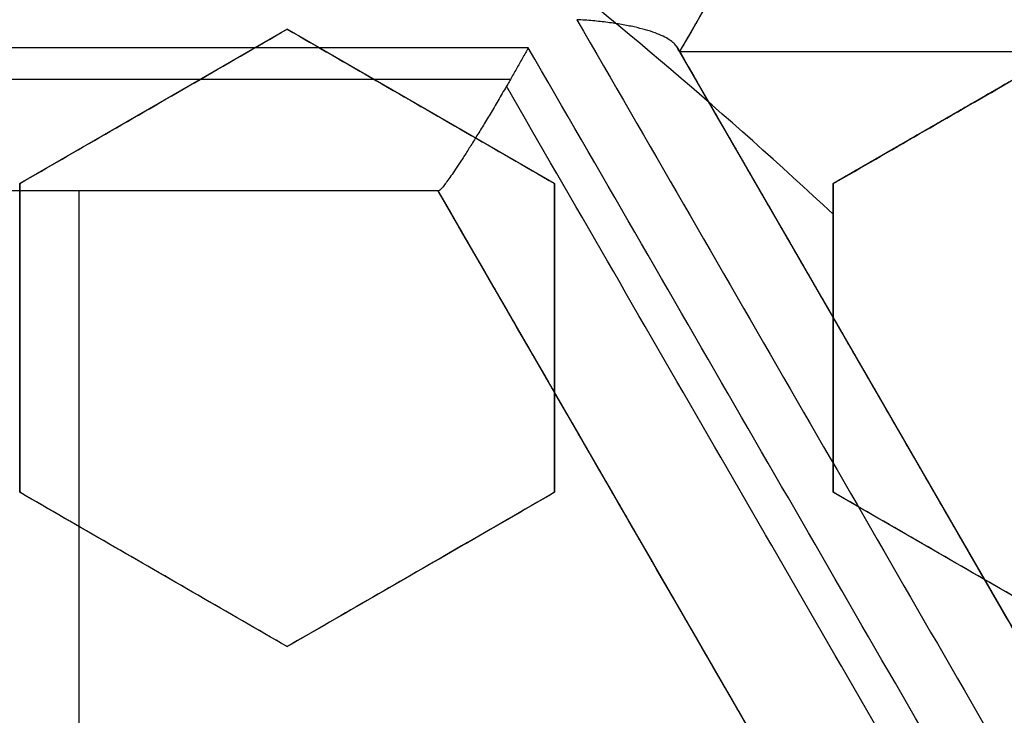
# Model space of a CAD drawing. Header units: centimetres. Extents: x -10 to 8.9, y -29.1 to -8.
# Tile 677 of 1035: x -6.3185 to -6.2302, y -27.9228 to -27.8603. Entities that reach past the tile are written whole.
import ezdxf

# ---------------------------------------------------------------- set-up
doc = ezdxf.new("R2010")
doc.units = ezdxf.units.CM
doc.layers.add('Default', color=7, linetype='Continuous', true_color=0x000000)

msp = doc.modelspace()

# ---------------------------------------------------------------- linework, layer by layer
at = {"layer": 'Default'}
for p, q in [((-6.227048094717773, -27.80734816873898, -1.1564270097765), (-6.259298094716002, -27.86320680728, -1.1564270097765)), ((-6.2945, -27.8611879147, 0.20048185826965), (-6.31849999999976, -27.87504432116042, 0.20048185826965)), ((-6.2705, -27.87504432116, 0.1951392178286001), (-6.29449999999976, -27.86118791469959, 0.1951392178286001)), ((-6.221500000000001, -27.8611879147, 0.1887369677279), (-6.24549999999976, -27.87504432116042, 0.1887369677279)), ((-6.130298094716, -27.86320680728, -1.065), (-6.259298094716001, -27.86320680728, -1.065)), ((-6.259298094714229, -27.86320680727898, -1.161419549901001), (-6.227048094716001, -27.91906544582, -1.161419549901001)), ((-6.30649999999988, -27.86811611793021, 0.173891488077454), (-6.30649999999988, -27.86811611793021, 0.2271003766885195)), ((-6.28249999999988, -27.86811611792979, 0.1686142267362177), (-6.28249999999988, -27.86811611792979, 0.221823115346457)), ((-6.23349999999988, -27.86811611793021, 0.1625), (-6.23349999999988, -27.86811611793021, 0.2101520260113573)), ((-6.3185, -27.87504432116, 0.2091516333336), (-6.3185, -27.90275713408, 0.2091516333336)), ((-6.2705, -27.90275713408, 0.1981756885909), (-6.2705, -27.87504432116, 0.1981756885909)), ((-6.2455, -27.87504432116, 0.1923682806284), (-6.2455, -27.90275713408, 0.1923682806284)), ((-6.280948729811, -27.87570680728, -1.166056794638), (-6.345448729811, -27.87570680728, -1.166056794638)), ((-6.313198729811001, -27.87570680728, -1.065), (-6.313198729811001, -27.98742408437, -1.065)), ((-6.3131881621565, -27.87570680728, -1.260750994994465), (-6.3131881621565, -27.87570680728, -1.065)), ((-6.248698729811, -27.93156544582, -1.1623369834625), (-6.280948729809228, -27.87570680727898, -1.1623369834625)), ((-6.3185, -27.88890072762, 0.1825783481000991), (-6.3185, -27.88890072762, 0.2357872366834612)), ((-6.2705, -27.88890072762, 0.1716076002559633), (-6.2705, -27.88890072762, 0.2248164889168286)), ((-6.2455, -27.88890072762, 0.165434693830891), (-6.2455, -27.88890072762, 0.2186435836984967)), ((-6.243276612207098, -27.8909568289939, -1.254842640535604), (-6.243276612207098, -27.8909568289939, -1.065)), ((-6.318500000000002, -27.90275713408, 0.2123871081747), (-6.294500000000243, -27.91661354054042, 0.2123871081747)), ((-6.294500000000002, -27.91661354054, 0.20675380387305), (-6.270500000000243, -27.90275713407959, 0.20675380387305)), ((-6.245500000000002, -27.90275713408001, 0.1941596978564), (-6.221500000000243, -27.91661354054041, 0.1941596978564)), ((-6.264823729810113, -27.90363612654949, -1.256710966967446), (-6.264823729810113, -27.90363612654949, -1.065)), ((-6.306500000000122, -27.90968533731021, 0.1858714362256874), (-6.306500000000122, -27.90968533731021, 0.2390803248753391)), ((-6.282500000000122, -27.90968533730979, 0.1801575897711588), (-6.282500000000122, -27.90968533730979, 0.233366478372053)), ((-6.233500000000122, -27.90968533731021, 0.1676290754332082), (-6.233500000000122, -27.90968533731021, 0.220837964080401))]:
    msp.add_line(p, q, dxfattribs=at)
at = {"layer": 'Default', "extrusion": (0, 0, -1)}
for centre, radius, start, end in [((6.550000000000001, -28.205, -0.45), 0.9, 90, 270), ((6.550000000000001, -28.205, 0.3399975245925), 0.8999999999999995, 90, 270), ((6.550000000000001, -28.205, 1.15), 0.8550000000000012, 90, 270), ((6.550000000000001, -28.205, 0.82), 0.8250000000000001, 0, 180), ((6.550000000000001, -28.205, 1.03), 0.82, 0, 180), ((6.550000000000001, -28.205, 1.005), 0.795, 0, 180), ((6.550000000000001, -28.205, 1.005), 0.7825000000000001, 0, 180), ((6.550000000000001, -28.205, 0.5348786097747), 0.7584500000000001, 90, 180), ((6.550000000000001, -28.205, 0.895), 0.7575000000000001, 0, 180), ((6.550000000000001, -28.205, -0.2075), 0.75, 0, 180), ((6.550000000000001, -28.205, -0.2075), 0.7025000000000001, 0, 180), ((6.550000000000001, -28.205, -0.1825), 0.6775000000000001, 0, 180), ((6.550000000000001, -28.205, -0.1725), 0.6774999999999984, 0, 180), ((6.550000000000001, -28.205, -0.2), 0.6725, 0, 180), ((6.550000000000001, -28.205, -0.1625), 0.6725, 0, 180), ((6.550000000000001, -28.205, -0.2), 0.6367740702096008, 0, 180), ((6.550000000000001, -28.205, -0.1809807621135), 0.6125, 0, 180), ((6.550000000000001, -28.205, -0.195), 0.6075000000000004, 0, 180), ((6.550000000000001, -28.205, -0.1625), 0.6075, 0, 180), ((6.550000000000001, -28.205, 1.24), 0.6075, 0, 180), ((6.550000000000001, -28.205, 1.220980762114), 0.6075, 0, 180), ((6.550000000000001, -28.205, -0.4), 0.5999999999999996, 90, 270), ((6.550000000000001, -28.205, -0.18660444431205), 0.5500000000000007, 0, 180)]:
    msp.add_arc(centre, radius, start, end, dxfattribs=at)
at = {"layer": 'Default'}
for centre, radius, start, end in [((-6.550000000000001, -28.205, -0.82), 0.8349999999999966, 270, 90), ((-6.550000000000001, -28.205, -1.13), 0.8349999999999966, 270, 90), ((-6.550000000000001, -28.205, -0.9750000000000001), 0.8350000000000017, 270, 90), ((-6.550000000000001, -28.205, -0.845), 0.8250000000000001, 0, 180), ((-6.550000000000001, -28.205, -0.8325), 0.8249999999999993, 0, 180), ((-6.550000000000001, -28.205, -0.87), 0.8, 0, 180), ((-6.550000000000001, -28.205, -0.87), 0.7825000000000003, 0, 180), ((-6.550000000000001, -28.205, 0.35), 0.775, 270, 90), ((-6.550000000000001, -28.205, -0.1486250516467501), 0.7749999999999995, 270, 90), ((-6.550000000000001, -28.205, -0.9800000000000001), 0.7575000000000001, 0, 180), ((-6.550000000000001, -28.205, -0.9375), 0.7575000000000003, 0, 180), ((-6.550000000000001, -28.205, -0.53), 0.75, 0, 180), ((-6.550000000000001, -28.205, -0.1612499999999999), 0.75, 0, 74.77009621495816), ((-6.550000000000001, -28.205, 0.1625), 0.6775000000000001, 0, 180), ((-6.550000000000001, -28.205, 0.18125), 0.6724999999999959, 0, 180), ((-6.550000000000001, -28.205, -1.21), 0.67, 0, 180), ((-6.550000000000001, -28.205, -1.24), 0.6400000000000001, 0, 180), ((-6.549999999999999, -28.205, 0.2), 0.6367740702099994, 0, 180), ((-6.550000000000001, -28.205, 0.1625), 0.6231698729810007, 0, 180), ((-6.550000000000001, -28.205, 0.17875), 0.6074999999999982, 0, 180), ((-6.550000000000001, -28.205, -1.230490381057), 0.6074999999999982, 0, 180), ((-6.550000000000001, -28.205, 0.45), 0.6000000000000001, 270, 90), ((-6.550000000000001, -28.205, 0.35), 0.6000000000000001, 270, 90), ((-6.550000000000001, -28.205, 0.195), 0.55, 0, 180), ((-6.550000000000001, -28.205, 0.1782088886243), 0.55, 0, 180), ((-6.550000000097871, -28.20500000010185, 0.1625), 0.4469695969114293, 47.0582565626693, 57.06678204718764)]:
    msp.add_arc(centre, radius, start, end, dxfattribs=at)
at = {"layer": 'Default', "extrusion": (-0.866025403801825, 0.4999999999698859, 6.691730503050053e-12)}
msp.add_arc((27.70124651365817, -0.1450000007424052, -8.510892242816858), 1.187888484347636, 244.7452061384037, 248.1891442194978, dxfattribs=at)
at = {"layer": 'Default', "extrusion": (-0.8660254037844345, 0.5000000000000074, 0)}
msp.add_arc((27.70124651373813, -0.145, -8.510892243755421), 1.187888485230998, 244.7468983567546, 248.1891442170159, dxfattribs=at)
at = {"layer": 'Default', "extrusion": (-0.8660254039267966, -0.4999999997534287, -2.797525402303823e-09)}
msp.add_arc((21.1512465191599, -0.1449999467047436, 19.35884689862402), 1.125541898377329, 261.9437859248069, 265.8704395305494, dxfattribs=at)
at = {"layer": 'Default', "extrusion": (-0.8660254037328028, -0.5000000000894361, 1.060158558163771e-09)}
msp.add_arc((21.15124651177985, -0.1450000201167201, 19.352314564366), 1.116162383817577, 262.2172383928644, 265.577524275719, dxfattribs=at)
at = {"layer": 'Default', "extrusion": (0, 1, 0)}
for centre, radius, start, end in [((6.54999999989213, -0.1450000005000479, -27.86285560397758), 1.150190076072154, 256.0575922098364, 259.9635906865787), ((6.550000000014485, -0.1449999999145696, -27.87570680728), 1.140605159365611, 256.3551307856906, 259.6689290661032)]:
    msp.add_arc(centre, radius, start, end, dxfattribs=at)
at = {"layer": 'Default', "extrusion": (0.8660254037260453, 0.5000000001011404, -9.654581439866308e-10)}
msp.add_arc((-21.15124651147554, -0.1450000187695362, -19.36388891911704), 1.127393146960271, 274.1227677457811, 278.0428976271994, dxfattribs=at)
at = {"layer": 'Default', "extrusion": (-2.937228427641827e-07, 0.999999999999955, -6.235394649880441e-08)}
msp.add_arc((6.550008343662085, -0.1450014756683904, -27.86570485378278), 1.150605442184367, 256.1453650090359, 259.8840394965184, dxfattribs=at)
at = {"layer": 'Default', "extrusion": (0.8660251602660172, 0.5000004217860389, 5.187302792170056e-08)}
msp.add_arc((-21.15123691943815, -0.1449986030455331, -19.36732484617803), 1.127998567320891, 274.2239968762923, 277.9353037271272, dxfattribs=at)
at = {"layer": 'Default', "extrusion": (0.8660254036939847, 0.500000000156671, -1.399943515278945e-09)}
msp.add_arc((-21.15124651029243, -0.1450000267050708, -19.37731456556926), 1.117998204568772, 274.4194756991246, 277.7441833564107, dxfattribs=at)
at = {"layer": 'Default', "extrusion": (0.8660254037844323, 0.5000000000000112, 0)}
msp.add_arc((-21.15124651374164, -0.145, -19.37731456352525), 1.117998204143, 277.6994689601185, 277.7441833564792, dxfattribs=at)
at = {"layer": 'Default'}
for points, degree in [([(-6.550000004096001, -27.30500495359, -1.129995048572), (-6.537465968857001, -27.30500495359, -1.129995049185), (-6.512386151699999, -27.30552127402, -1.129973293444), (-6.474783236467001, -27.3078854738, -1.129982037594), (-6.437304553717, -27.31181799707, -1.129979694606), (-6.399970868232, -27.3173257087, -1.129980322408), (-6.362926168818, -27.32438806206, -1.129980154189), (-6.326197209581, -27.3329983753, -1.129980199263), (-6.289861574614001, -27.34314050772, -1.129980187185), (-6.254013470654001, -27.35478489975, -1.129980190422), (-6.218660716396, -27.36792869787, -1.129980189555), (-6.183898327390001, -27.38253814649, -1.129980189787), (-6.149770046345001, -27.39859430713, -1.129980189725), (-6.116350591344, -27.41606289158, -1.129980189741), (-6.083707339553, -27.43490588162, -1.129980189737), (-6.051859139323, -27.45511347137, -1.129980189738), (-6.020892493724, -27.47663251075, -1.129980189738), (-5.990848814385, -27.49943348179, -1.129980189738), (-5.961791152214, -27.52346942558, -1.129980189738), (-5.933780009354, -27.54868705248, -1.129980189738), (-5.906829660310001, -27.5750745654, -1.129980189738), (-5.881013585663, -27.60256235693, -1.129980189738), (-5.856368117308, -27.63111066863, -1.129980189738), (-5.832942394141, -27.66066372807, -1.129980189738), (-5.810787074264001, -27.69115373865, -1.129980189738), (-5.789912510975, -27.72256746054, -1.129980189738), (-5.770375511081, -27.75482271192, -1.129980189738), (-5.752204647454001, -27.78787084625, -1.129980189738), (-5.735435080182, -27.8216495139, -1.129980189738), (-5.720103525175, -27.8560794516, -1.129980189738), (-5.706216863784, -27.89114626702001, -1.129980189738), (-5.693813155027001, -27.92675906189, -1.129980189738), (-5.682910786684, -27.96286272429, -1.129980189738), (-5.673530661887, -27.99939085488, -1.129980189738), (-5.665692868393, -28.03625586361, -1.129980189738), (-5.659400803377, -28.07344306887, -1.129980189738), (-5.654672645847, -28.11085723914, -1.129980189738), (-5.651515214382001, -28.14843802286, -1.129980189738), (-5.649934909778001, -28.18611932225, -1.129980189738), (-5.649933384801, -28.22380820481, -1.129980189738), (-5.65151069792, -28.26149020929, -1.129980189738), (-5.654665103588, -28.29907102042, -1.129980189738), (-5.659390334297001, -28.33648606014, -1.129980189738), (-5.665679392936, -28.37367347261, -1.129980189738), (-5.673514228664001, -28.41053911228, -1.129980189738), (-5.68289159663, -28.447068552, -1.129980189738), (-5.693791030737, -28.48317285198, -1.129980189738), (-5.706192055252, -28.51878703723, -1.129980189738), (-5.720075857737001, -28.5538547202, -1.129980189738), (-5.735404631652, -28.58828579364, -1.129980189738), (-5.752171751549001, -28.62206623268, -1.129980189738), (-5.770339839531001, -28.65511550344, -1.129980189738), (-5.78987442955, -28.68737253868, -1.129980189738), (-5.810746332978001, -28.71878763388, -1.129980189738), (-5.832899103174, -28.74927924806, -1.129980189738), (-5.85632282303, -28.77883458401, -1.129980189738), (-5.880965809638, -28.80738458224, -1.129980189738), (-5.906779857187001, -28.83487458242, -1.129980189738), (-5.933727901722, -28.86126400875, -1.129980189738), (-5.961736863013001, -28.88648372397, -1.129980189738), (-5.990793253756, -28.9105224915, -1.129980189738), (-6.020835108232, -28.93332580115, -1.129980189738), (-6.051800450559, -28.95484754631, -1.129980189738), (-6.083647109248, -28.97505764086, -1.129980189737), (-6.116288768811, -28.99390313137, -1.129980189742), (-6.149707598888, -29.01137470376, -1.129980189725), (-6.183834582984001, -29.02743347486, -1.129980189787), (-6.218595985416, -29.04204567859, -1.129980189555), (-6.253947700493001, -29.05519220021, -1.129980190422), (-6.289795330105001, -29.06683951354, -1.129980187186), (-6.326131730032, -29.07698483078, -1.129980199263), (-6.36285948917, -29.08559773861, -1.12998015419), (-6.399900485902, -29.09266234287, -1.129980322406), (-6.437231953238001, -29.0981728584, -1.129979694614), (-6.47471667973, -29.10210911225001, -1.129982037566), (-6.512339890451, -29.1044772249, -1.129973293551), (-6.537448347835, -29.10499504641, -1.129995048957), (-6.549999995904, -29.10499504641, -1.129995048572)], 3), ([(-6.550000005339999, -27.32500645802, -1.149993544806), (-6.537651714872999, -27.32500645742, -1.149993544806), (-6.512986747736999, -27.32554459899, -1.150002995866), (-6.476051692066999, -27.32787036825, -1.14999919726), (-6.439276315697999, -27.33175223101, -1.150000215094), (-6.402654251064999, -27.33717969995, -1.149999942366), (-6.366301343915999, -27.34414129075, -1.150000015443), (-6.330232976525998, -27.35263500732, -1.149999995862), (-6.294592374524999, -27.36262965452, -1.150000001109), (-6.259531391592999, -27.37406902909, -1.149999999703), (-6.225026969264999, -27.3869473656, -1.15000000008), (-6.191106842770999, -27.40125022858, -1.149999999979), (-6.157777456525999, -27.41697696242, -1.150000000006), (-6.125134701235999, -27.43408646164, -1.149999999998), (-6.093256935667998, -27.45253472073, -1.15), (-6.062162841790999, -27.47231088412, -1.15), (-6.031930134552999, -27.49336665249, -1.15), (-6.002594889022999, -27.51567691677, -1.15), (-5.974227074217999, -27.53918966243, -1.15), (-5.946891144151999, -27.56384678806, -1.15), (-5.920598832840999, -27.58963664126, -1.15), (-5.895416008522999, -27.61649551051, -1.15), (-5.871372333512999, -27.64439091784, -1.15), (-5.848517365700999, -27.67326728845, -1.15), (-5.826900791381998, -27.7030584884, -1.15), (-5.806533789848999, -27.73375047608, -1.15), (-5.787472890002, -27.76526110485, -1.15), (-5.76974489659, -27.79754437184, -1.15), (-5.753383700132, -27.83054026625, -1.15), (-5.738424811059, -27.86417236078, -1.15), (-5.724875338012, -27.89842624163, -1.15), (-5.71277321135, -27.93321101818, -1.15), (-5.702135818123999, -27.96847408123, -1.15), (-5.692983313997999, -28.00415159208, -1.15), (-5.68533537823, -28.04015809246, -1.15), (-5.679195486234, -28.07647885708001, -1.15), (-5.674581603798, -28.11301879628, -1.15), (-5.67150000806, -28.14971971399, -1.15), (-5.669956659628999, -28.18652113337, -1.15), (-5.669953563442, -28.22333487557, -1.15), (-5.671491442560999, -28.26014682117, -1.15), (-5.674568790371, -28.29686076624, -1.15), (-5.679179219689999, -28.33341174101, -1.15), (-5.685316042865, -28.36974098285, -1.15), (-5.692961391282, -28.40575529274, -1.15), (-5.702112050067, -28.44144108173, -1.15), (-5.712748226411, -28.47671239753, -1.15), (-5.724850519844, -28.511507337, -1.15), (-5.738400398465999, -28.54576972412, -1.15), (-5.753358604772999, -28.57940639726, -1.15), (-5.769717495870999, -28.61240308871, -1.15), (-5.787441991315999, -28.6446852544, -1.15), (-5.806500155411, -28.6761964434, -1.15), (-5.826864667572, -28.70688945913, -1.15), (-5.848479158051, -28.73668231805, -1.15), (-5.871332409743, -28.76556074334, -1.15), (-5.895372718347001, -28.79345624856, -1.15), (-5.920549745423, -28.82031302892, -1.15), (-5.946837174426, -28.84610244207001, -1.15), (-5.974176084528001, -28.8707665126, -1.15), (-6.002558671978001, -28.89429476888, -1.15), (-6.031913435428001, -28.9166216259, -1.15), (-6.062165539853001, -28.9376912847, -1.15), (-6.093277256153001, -28.95747792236, -1.15), (-6.125171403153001, -28.97593404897, -1.149999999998), (-6.157830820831, -28.99304986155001, -1.150000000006), (-6.191177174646, -29.0087814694, -1.149999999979), (-6.225118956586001, -29.02308952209, -1.15000000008), (-6.25964571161, -29.03597120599, -1.149999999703), (-6.294721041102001, -29.04740944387, -1.150000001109), (-6.330363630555, -29.05739860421, -1.149999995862), (-6.366429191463, -29.06588597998, -1.150000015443), (-6.40278818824, -29.07284313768, -1.149999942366), (-6.439415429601, -29.07826537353, -1.150000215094), (-6.476180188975, -29.08214014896, -1.14999919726), (-6.513077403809, -29.08445837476, -1.150002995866), (-6.537686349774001, -29.08499354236, -1.149993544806), (-6.54999999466, -29.08499354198, -1.149993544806)], 3), ([(-6.549999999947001, -27.42838343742, -0.7616165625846), (-6.538747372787, -27.42824483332, -0.7617551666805), (-6.516204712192, -27.42845367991, -0.7620351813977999), (-6.482313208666, -27.43024072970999, -0.7624632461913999), (-6.448493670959, -27.43350371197, -0.7628974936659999), (-6.414786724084, -27.43824561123, -0.763337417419), (-6.381352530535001, -27.44444544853, -0.7637809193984), (-6.348201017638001, -27.45209983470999, -0.7642278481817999), (-6.315445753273, -27.46118216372, -0.764676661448), (-6.283108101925, -27.47168408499, -0.7651270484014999), (-6.251249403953, -27.48358745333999, -0.7655781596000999), (-6.219910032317, -27.49687984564, -0.766029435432), (-6.189177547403, -27.51152847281, -0.7664796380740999), (-6.159225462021, -27.52744172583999, -0.7669261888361), (-6.130017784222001, -27.54461827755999, -0.7673695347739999), (-6.101215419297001, -27.56329288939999, -0.7678150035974), (-6.073286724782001, -27.58321536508, -0.7682556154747), (-6.047409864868, -27.60344005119, -0.7686723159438), (-6.024707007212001, -27.6227118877, -0.7690451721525), (-6.004504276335, -27.64114310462, -0.7693833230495), (-5.984998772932, -27.66020157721, -0.7697151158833), (-5.965776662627, -27.68034635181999, -0.7700594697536), (-5.947249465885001, -27.70119728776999, -0.7704083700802), (-5.929608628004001, -27.72252886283, -0.7707584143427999), (-5.913139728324, -27.74390244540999, -0.7711027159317), (-5.896745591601, -27.76673460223, -0.7714641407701), (-5.879471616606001, -27.79280128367, -0.7718690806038), (-5.862185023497, -27.82140181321, -0.7723044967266), (-5.845650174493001, -27.85166194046, -0.7727558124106), (-5.830525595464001, -27.88248582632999, -0.7732063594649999), (-5.816816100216, -27.91378163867, -0.7736550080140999), (-5.804432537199, -27.94575507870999, -0.7741047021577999), (-5.793443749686, -27.97826360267, -0.7745533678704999), (-5.783885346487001, -28.01119863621, -0.7749995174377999), (-5.775776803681, -28.04447658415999, -0.7754420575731), (-5.769121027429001, -28.07806966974, -0.7758806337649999), (-5.763924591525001, -28.11195605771, -0.7763150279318), (-5.760204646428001, -28.14606329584, -0.7767440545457), (-5.75797080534, -28.18027120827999, -0.7771671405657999), (-5.757226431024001, -28.21470555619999, -0.7775824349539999), (-5.757979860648, -28.24925848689, -0.7780047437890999), (-5.760231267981, -28.28374168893, -0.7784336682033), (-5.763975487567, -28.31808767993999, -0.7788678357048), (-5.769197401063, -28.35219385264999, -0.7793060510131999), (-5.775894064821, -28.38605939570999, -0.7797482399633), (-5.784064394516, -28.41964983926, -0.7801939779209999), (-5.793686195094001, -28.45285785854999, -0.7806418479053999), (-5.804730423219, -28.48558927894, -0.781090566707), (-5.817164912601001, -28.51776854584, -0.7815390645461), (-5.830995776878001, -28.54941158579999, -0.7819875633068), (-5.846175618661, -28.5804064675, -0.7824344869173), (-5.862691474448, -28.61072888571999, -0.7828794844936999), (-5.880499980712, -28.64029706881, -0.7833213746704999), (-5.899571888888, -28.66906635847, -0.7837594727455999), (-5.91989141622, -28.69700629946, -0.7841934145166), (-5.941356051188, -28.72398166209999, -0.7846208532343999), (-5.963982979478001, -28.75002327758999, -0.7850431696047), (-5.987781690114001, -28.77512537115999, -0.7854569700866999), (-6.012782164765, -28.7993101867, -0.7858765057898), (-6.03884161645, -28.82242111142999, -0.7863039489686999), (-6.065837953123, -28.84435183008, -0.786736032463), (-6.093752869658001, -28.86509285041, -0.7871728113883), (-6.122529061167, -28.88460275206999, -0.7876132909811), (-6.15214747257, -28.90286625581, -0.7880571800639), (-6.18250003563, -28.91981717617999, -0.7885028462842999), (-6.213581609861, -28.93545322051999, -0.7889502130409), (-6.245293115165, -28.94972306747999, -0.7893978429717), (-6.277594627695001, -28.96261096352, -0.7898451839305), (-6.310433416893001, -28.97409375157, -0.790291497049), (-6.343717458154, -28.98414082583, -0.7907355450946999), (-6.377431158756, -28.99274659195, -0.7911771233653), (-6.411455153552, -28.99988067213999, -0.7916146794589), (-6.445763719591, -29.00553981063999, -0.7920479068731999), (-6.480290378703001, -29.00971218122, -0.7924759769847), (-6.515041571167, -29.01239375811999, -0.7928989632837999), (-6.538334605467, -29.01317723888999, -0.7931772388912), (-6.549999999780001, -29.01331529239, -0.7933152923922)], 3), ([(-6.550000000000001, -28.98, -0.6472501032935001), (-6.538733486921, -28.98, -0.6470307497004), (-6.516189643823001, -28.97950872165, -0.6465878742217), (-6.482389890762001, -28.97729300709, -0.6459119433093), (-6.448718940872, -28.97360204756, -0.6452266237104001), (-6.415286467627, -28.96845141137, -0.6445341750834), (-6.382136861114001, -28.9618541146, -0.6438355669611), (-6.349274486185, -28.95380935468, -0.6431308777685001), (-6.316821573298, -28.94434696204, -0.6424227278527), (-6.284787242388, -28.93346993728, -0.6417113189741), (-6.253280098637, -28.92121449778, -0.6409990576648), (-6.222324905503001, -28.90759197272, -0.6402865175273), (-6.191987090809, -28.89262837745, -0.6395751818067), (-6.162348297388, -28.87636610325, -0.6388669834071), (-6.133423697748, -28.85881215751, -0.6381622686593), (-6.1053183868, -28.84003103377, -0.6374636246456), (-6.07803369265, -28.82002363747, -0.6367710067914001), (-6.051669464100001, -28.7988625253, -0.6360872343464), (-6.026237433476, -28.77655854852, -0.6354115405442), (-6.001809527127, -28.75317251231, -0.6347498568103), (-5.978430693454, -28.72875070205, -0.6340883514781), (-5.956125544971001, -28.70331637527, -0.6334126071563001), (-5.934966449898, -28.67695331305, -0.6327288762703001), (-5.914960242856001, -28.6496691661, -0.6320362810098), (-5.896181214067, -28.62156563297, -0.6313376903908), (-5.878632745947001, -28.59264971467, -0.6306331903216), (-5.862367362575, -28.56300470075, -0.6299248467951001), (-5.847408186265, -28.53267528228, -0.629213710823), (-5.833784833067, -28.50171815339, -0.6285011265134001), (-5.821532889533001, -28.47022030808, -0.6277890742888), (-5.8106490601, -28.43816826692, -0.6270772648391), (-5.801170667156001, -28.40565376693, -0.6263677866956), (-5.793124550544, -28.37276766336, -0.6256626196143), (-5.786530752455, -28.33961176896, -0.6249639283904), (-5.78138744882, -28.30619858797, -0.6242718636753), (-5.777701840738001, -28.27254822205, -0.6235871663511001), (-5.775489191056, -28.23876096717, -0.6229108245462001), (-5.774754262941, -28.20494234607, -0.6222489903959), (-5.775493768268, -28.17114853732, -0.6215875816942), (-5.777706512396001, -28.13740264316, -0.6209120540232), (-5.781393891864, -28.10374893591, -0.6202272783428), (-5.786546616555, -28.07029563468, -0.6195343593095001), (-5.793145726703, -28.0371388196, -0.6188356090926), (-5.801183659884, -28.00430073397, -0.6181314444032), (-5.810652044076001, -27.97182316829, -0.6174227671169), (-5.821536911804, -27.93976765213, -0.6167108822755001), (-5.833799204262, -27.90824671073, -0.6159982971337), (-5.847421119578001, -27.87729763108, -0.615285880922), (-5.862376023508, -27.84697847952, -0.6145749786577), (-5.878652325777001, -27.8173156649, -0.613866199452), (-5.896211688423, -27.78838626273, -0.6131613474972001), (-5.914995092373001, -27.76028113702, -0.6124626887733), (-5.934999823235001, -27.73300334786, -0.6117702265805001), (-5.956160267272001, -27.70664206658, -0.6110865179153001), (-5.978475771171, -27.68119987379, -0.6104105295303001), (-6.001860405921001, -27.6567765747, -0.6097489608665), (-6.026289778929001, -27.63339360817, -0.6090872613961), (-6.051718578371, -27.61109628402, -0.6084116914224), (-6.078088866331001, -27.58993391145, -0.6077277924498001), (-6.105377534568, -27.56992754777, -0.6070351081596), (-6.133484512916, -27.55114909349, -0.6063364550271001), (-6.162412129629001, -27.53359698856, -0.6056316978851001), (-6.192055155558, -27.51733618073, -0.6049234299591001), (-6.222391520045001, -27.50237706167, -0.6042121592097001), (-6.253344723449, -27.48875867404, -0.6034996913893), (-6.284863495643, -27.47650207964, -0.6027871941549), (-6.316910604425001, -27.46562484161, -0.6020755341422), (-6.349366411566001, -27.45616608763, -0.6013673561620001), (-6.382222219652, -27.44812703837, -0.6006628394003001), (-6.415376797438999, -27.44153241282, -0.5999641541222), (-6.448824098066, -27.43638416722, -0.5992714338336), (-6.482460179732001, -27.43270175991, -0.5985868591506), (-6.516196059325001, -27.43049163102, -0.5979122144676), (-6.538732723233, -27.43, -0.5974694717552), (-6.550000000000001, -27.43, -0.5972501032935)], 3), ([(-6.227048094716, -27.80734816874, -1.065), (-6.243173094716, -27.83527748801, -1.065), (-6.259298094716, -27.86320680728, -1.065)], 2), ([(-6.259546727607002, -27.86277616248, -1.250880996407), (-6.259608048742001, -27.86266995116, -1.251233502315), (-6.259777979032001, -27.86245570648, -1.25194738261), (-6.260188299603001, -27.86213209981, -1.2530349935), (-6.260754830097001, -27.86181696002, -1.254104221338), (-6.261467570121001, -27.86151889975, -1.25512610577), (-6.262335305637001, -27.86123811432, -1.256100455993), (-6.263344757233, -27.8609835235, -1.256997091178), (-6.264470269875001, -27.86076247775, -1.257790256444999), (-6.265716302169, -27.86057565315, -1.258477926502), (-6.267066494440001, -27.86042869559, -1.259040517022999), (-6.268014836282, -27.86036071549, -1.259319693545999), (-6.268499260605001, -27.86033459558, -1.259433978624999)], 3), ([(-6.3185, -27.87504432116, 0.1784792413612), (-6.315988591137, -27.87359435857, 0.1775222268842), (-6.310862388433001, -27.87063474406, 0.1755647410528), (-6.302877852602, -27.86602487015, 0.1725031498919), (-6.297328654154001, -27.86282103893, 0.1703667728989), (-6.2945, -27.8611879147, 0.1692755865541)], 3), ([(-6.3185, -27.87504432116, 0.2316881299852), (-6.315987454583, -27.87359370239, 0.2307306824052), (-6.310859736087, -27.87063321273, 0.2287726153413), (-6.302875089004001, -27.86602327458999, 0.2257109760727), (-6.297327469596, -27.86282035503, 0.2235752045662), (-6.2945, -27.8611879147, 0.2224844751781)], 3), ([(-6.2945, -27.8611879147, 0.1692755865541), (-6.291830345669, -27.86272924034, 0.1691462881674), (-6.286493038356, -27.86581073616, 0.1688638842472), (-6.27849305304, -27.87042952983, 0.168369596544), (-6.273163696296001, -27.87350643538, 0.1679935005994), (-6.2705, -27.87504432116, 0.1677939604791)], 3), ([(-6.2945, -27.8611879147, 0.1692755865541), (-6.2945, -27.8611879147, 0.1958800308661), (-6.2945, -27.8611879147, 0.2224844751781)], 2), ([(-6.2945, -27.8611879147, 0.2224844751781), (-6.291830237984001, -27.86272930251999, 0.2223551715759), (-6.286492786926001, -27.86581088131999, 0.2220727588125), (-6.278492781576, -27.87042968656, 0.2215784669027), (-6.273163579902, -27.87350650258, 0.2212023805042), (-6.2705, -27.87504432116, 0.2210028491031)], 3), ([(-6.221500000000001, -27.8611879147, 0.1625), (-6.2335, -27.86811611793, 0.1625), (-6.2455, -27.87504432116, 0.1625)], 2), ([(-6.2455, -27.87504432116, 0.2149739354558), (-6.242980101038, -27.87358945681, 0.2139627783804), (-6.237842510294, -27.87062326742, 0.2118994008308), (-6.229849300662, -27.86600838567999, 0.2086834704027), (-6.224316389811, -27.86281395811, 0.2064535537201), (-6.221500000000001, -27.8611879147, 0.2053174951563)], 3), ([(-6.259298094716, -27.86320680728, -1.247854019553), (-6.259298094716, -27.86320680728, -1.248219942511), (-6.259318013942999, -27.86317230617, -1.248932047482), (-6.259403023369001, -27.86302506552, -1.249943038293), (-6.259493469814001, -27.86286840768, -1.250574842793), (-6.259546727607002, -27.86277616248, -1.250880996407)], 3), ([(-6.272865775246, -27.86285560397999, -1.261303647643), (-6.273037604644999, -27.86316550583, -1.261441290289), (-6.273387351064, -27.86379217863, -1.261686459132), (-6.273928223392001, -27.86474927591, -1.261963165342), (-6.274293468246, -27.86538791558, -1.262084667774), (-6.274476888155, -27.86570677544, -1.262129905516)], 3), ([(-6.259298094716, -27.86320680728, -1.065), (-6.243173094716, -27.89113612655, -1.065), (-6.227048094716, -27.91906544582, -1.065)], 2), ([(-6.259298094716, -27.86320680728, -1.065), (-6.259298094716, -27.86320680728, -1.1564270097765), (-6.259298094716, -27.86320680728, -1.247854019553)], 2), ([(-6.274826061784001, -27.86631156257, -1.262197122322), (-6.275077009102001, -27.86674462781, -1.262231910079), (-6.275574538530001, -27.86759642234, -1.262242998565), (-6.276300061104, -27.86881921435, -1.262094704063), (-6.276988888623, -27.86996158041, -1.26179597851), (-6.277634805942, -27.8710148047, -1.261363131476), (-6.278240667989, -27.87198439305, -1.260801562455), (-6.278791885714, -27.87284769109, -1.260130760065), (-6.279281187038, -27.87359497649, -1.259373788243), (-6.279716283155, -27.87423906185, -1.258527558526), (-6.280089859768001, -27.8747694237, -1.257608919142), (-6.280397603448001, -27.87518130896, -1.256640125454), (-6.280644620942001, -27.87548220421, -1.255610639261), (-6.280826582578, -27.87566578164, -1.25452957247), (-6.280901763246, -27.87570680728, -1.253787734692), (-6.280927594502, -27.87570680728, -1.253413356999)], 3), ([(-6.274476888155, -27.86570677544, -1.262129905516), (-6.274515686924, -27.86577422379, -1.262139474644), (-6.274593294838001, -27.86590897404, -1.262157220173), (-6.274709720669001, -27.86611062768, -1.26217961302), (-6.274787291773, -27.86624465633, -1.2621917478), (-6.274826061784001, -27.86631156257, -1.262197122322)], 3), ([(-6.3185, -27.87504432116, 0.2316881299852), (-6.3185, -27.87504432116, 0.2050836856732), (-6.3185, -27.87504432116, 0.1784792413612)], 2), ([(-6.3185, -27.90275713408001, 0.186615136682), (-6.3185, -27.8998147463, 0.1857649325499), (-6.3185, -27.89383886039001, 0.1840290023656), (-6.3185, -27.88461653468, 0.1813219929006), (-6.3185, -27.87826696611, 0.1794394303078), (-6.3185, -27.87504432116, 0.1784792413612)], 3), ([(-6.3185, -27.90275713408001, 0.239824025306), (-6.3185, -27.89981247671, 0.2389731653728), (-6.3185, -27.89383356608, 0.2372363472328), (-6.3185, -27.8846110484, 0.2345292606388), (-6.3185, -27.87826461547, 0.2326476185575), (-6.3185, -27.87504432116, 0.2316881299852)], 3), ([(-6.2705, -27.87504432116, 0.2210028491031), (-6.2705, -27.87504432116, 0.1943984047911), (-6.2705, -27.87504432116, 0.1677939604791)], 2), ([(-6.2705, -27.87504432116, 0.1677939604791), (-6.2705, -27.8782297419, 0.1686786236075), (-6.2705, -27.88452969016, 0.1704175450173), (-6.2705, -27.8937559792, 0.1729323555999), (-6.2705, -27.89977923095, 0.1745527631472), (-6.2705, -27.90275713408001, 0.1753485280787)], 3), ([(-6.2705, -27.87504432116, 0.2210028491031), (-6.2705, -27.87823185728, 0.2218880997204), (-6.2705, -27.884534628, 0.2236277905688), (-6.2705, -27.89376077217, 0.226142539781), (-6.2705, -27.89978128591, 0.2277622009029), (-6.2705, -27.90275713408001, 0.2285574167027)], 3), ([(-6.2455, -27.87504432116, 0.1625), (-6.2455, -27.87642083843, 0.1625), (-6.2455, -27.8777973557, 0.1625)], 2), ([(-6.2455, -27.90275713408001, 0.2222365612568), (-6.2455, -27.89976476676, 0.2214692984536), (-6.2455, -27.89372222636, 0.2199084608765), (-6.2455, -27.8844943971, 0.2174903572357), (-6.2455, -27.87821461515, 0.2158219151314), (-6.2455, -27.87504432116, 0.2149739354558)], 3), ([(-6.2455, -27.87504432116, 0.2149739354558), (-6.2455, -27.87504432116, 0.1887369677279), (-6.2455, -27.87504432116, 0.1625)], 2), ([(-6.280948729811, -27.87570680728, -1.065), (-6.313198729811, -27.87570680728, -1.065), (-6.345448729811, -27.87570680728, -1.065)], 2), ([(-6.248698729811, -27.93156544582, -1.065), (-6.264823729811, -27.90363612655, -1.065), (-6.280948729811, -27.87570680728, -1.065)], 2), ([(-6.280948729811, -27.87570680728, -1.252801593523), (-6.280948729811, -27.87570680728, -1.1589007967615), (-6.280948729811, -27.87570680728, -1.065)], 2), ([(-6.280948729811, -27.87570680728, -1.252801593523), (-6.280948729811, -27.87570680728, -1.252869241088), (-6.280947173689, -27.87570680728, -1.253004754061), (-6.280940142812, -27.87570680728, -1.253208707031), (-6.280932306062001, -27.87570680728, -1.253345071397), (-6.280927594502, -27.87570680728, -1.253413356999)], 3), ([(-6.2455, -27.90275713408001, 0.1690276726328), (-6.2455, -27.90005563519, 0.1683349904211), (-6.2455, -27.89460482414, 0.166928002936), (-6.2455, -27.88629213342, 0.1647541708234), (-6.2455, -27.88064562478, 0.1632589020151), (-6.2455, -27.8777973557, 0.1625)], 3), ([(-6.3185, -27.90275713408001, 0.239824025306), (-6.3185, -27.90275713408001, 0.213219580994), (-6.3185, -27.90275713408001, 0.186615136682)], 2), ([(-6.2945, -27.91661354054, 0.1849501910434), (-6.297163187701, -27.9150759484, 0.1851741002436), (-6.302491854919, -27.91199944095, 0.1855963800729), (-6.310491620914, -27.9073807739, 0.186151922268), (-6.315829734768, -27.90429881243, 0.1864696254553), (-6.3185, -27.90275713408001, 0.186615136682)], 3), ([(-6.2945, -27.91661354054, 0.2381590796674), (-6.297163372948, -27.91507584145, 0.2383830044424), (-6.302492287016, -27.91199919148, 0.2388053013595), (-6.310492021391, -27.90738054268, 0.2393608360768), (-6.315829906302, -27.90429871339, 0.2396785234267), (-6.3185, -27.90275713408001, 0.239824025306)], 3), ([(-6.2705, -27.90275713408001, 0.1753485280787), (-6.273340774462, -27.90439725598, 0.1764888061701), (-6.278906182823, -27.907610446, 0.1787202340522), (-6.286896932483, -27.91222390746, 0.1819168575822), (-6.292003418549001, -27.91517213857, 0.1839549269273), (-6.2945, -27.91661354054, 0.1849501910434)], 3), ([(-6.2705, -27.90275713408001, 0.2285574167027), (-6.273338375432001, -27.9043958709, 0.2296967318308), (-6.278900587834, -27.90760721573, 0.2319268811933), (-6.286891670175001, -27.91222086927, 0.2351236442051), (-6.292001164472, -27.91517083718, 0.2371629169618), (-6.2945, -27.91661354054, 0.2381590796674)], 3), ([(-6.2705, -27.90275713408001, 0.2285574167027), (-6.2705, -27.90275713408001, 0.2019529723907), (-6.2705, -27.90275713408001, 0.1753485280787)], 2), ([(-6.2455, -27.90275713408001, 0.1690276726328), (-6.2455, -27.90275713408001, 0.1956321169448), (-6.2455, -27.90275713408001, 0.2222365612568)], 2), ([(-6.221500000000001, -27.91661354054, 0.166082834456), (-6.224167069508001, -27.91507370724, 0.1664425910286), (-6.229500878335, -27.91199423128, 0.1671408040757), (-6.237499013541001, -27.90737650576, 0.1681228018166), (-6.242832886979, -27.9042969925, 0.1687335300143), (-6.2455, -27.90275713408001, 0.1690276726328)], 3), ([(-6.221500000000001, -27.91661354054, 0.21929172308), (-6.224167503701, -27.91507345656, 0.2196515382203), (-6.229501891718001, -27.9119936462, 0.2203498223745), (-6.23749999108, -27.90737594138, 0.2213318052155), (-6.242833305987, -27.90429675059, 0.2219424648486), (-6.2455, -27.90275713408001, 0.2222365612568)], 3), ([(-6.2945, -27.91661354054, 0.2381590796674), (-6.2945, -27.91661354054, 0.2115546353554), (-6.2945, -27.91661354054, 0.1849501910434)], 2)]:
    msp.add_open_spline(points, degree=degree, dxfattribs=at)
for points, knots in [([(-5.978187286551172, -27.65671795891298, -0.8200013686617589), (-5.982028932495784, -27.65271221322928, -0.8198943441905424), (-6.0036866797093, -27.63059904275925, -0.8192981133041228), (-6.045434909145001, -27.592650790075, -0.8182125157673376), (-6.107814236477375, -27.54614199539, -0.81665422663), (-6.1750504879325, -27.505673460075, -0.8150551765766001), (-6.246341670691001, -27.47188979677, -0.8134306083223), (-6.320641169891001, -27.445368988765, -0.8118060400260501), (-6.396800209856, -27.42644239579, -0.8102069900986), (-6.473795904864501, -27.415221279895, -0.8086487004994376), (-6.550005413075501, -27.41158862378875, -0.8071806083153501), (-6.626214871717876, -27.415222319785, -0.8057125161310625), (-6.703210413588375, -27.42644448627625, -0.8041542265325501), (-6.779369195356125, -27.44537211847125, -0.8025551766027), (-6.853668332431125, -27.4718939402, -0.8009306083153), (-6.924959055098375, -27.50567857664, -0.7993060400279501), (-6.992194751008, -27.54614802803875, -0.7977069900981), (-7.054573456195, -27.59265767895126, -0.79614870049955), (-7.111030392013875, -27.64397726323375, -0.7946806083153), (-7.1623492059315, -27.700434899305, -0.7932125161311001), (-7.2088580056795, -27.762814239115, -0.7916542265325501), (-7.249326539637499, -27.83005048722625, -0.7900551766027), (-7.2831102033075, -27.90134167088, -0.7884306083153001), (-7.309631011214, -27.97564116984, -0.78680604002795), (-7.328557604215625, -28.05180020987, -0.7852069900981), (-7.339778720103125, -28.12879590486, -0.78364870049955), (-7.343411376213, -28.205005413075, -0.7821806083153), (-7.339777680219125, -28.28121487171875, -0.7807125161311), (-7.328555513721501, -28.358210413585, -0.77915422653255), (-7.314570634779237, -28.41448112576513, -0.7779727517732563), (-7.305021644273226, -28.4449068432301, -0.7773179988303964), (-7.303262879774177, -28.4503068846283, -0.7772012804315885)], [9.275203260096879, 9.275203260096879, 9.275203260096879, 9.275203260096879, 9.451340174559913, 10.25789556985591, 11.0644509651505, 11.8710063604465, 12.67756175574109, 13.48411715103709, 14.29067254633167, 15.09722794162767, 15.90378333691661, 16.71033873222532, 17.5168941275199, 18.32344952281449, 19.13000491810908, 19.93656031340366, 20.74311570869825, 21.54967110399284, 22.35622649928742, 23.16278189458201, 23.9693372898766, 24.77589268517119, 25.58244808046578, 26.38900347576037, 27.19555887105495, 28.00211426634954, 28.80866966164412, 29.61522505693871, 30.4217804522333, 31.228335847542, 31.40302071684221, 31.40302071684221, 31.40302071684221, 31.40302071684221]), ([(-6.550000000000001, -27.43, -0.662549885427), (-6.538709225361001, -27.43, -0.662769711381), (-6.516127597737, -27.43049355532, -0.6632133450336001), (-6.48231956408, -27.43271317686, -0.663889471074), (-6.448640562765, -27.43640787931, -0.6645749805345), (-6.415154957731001, -27.4415706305, -0.6652685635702), (-6.381926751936, -27.44819158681, -0.6659688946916), (-6.349019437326, -27.45625811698, -0.6666746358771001), (-6.316495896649, -27.46575482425, -0.6673844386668), (-6.28441829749, -27.47666356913, -0.6680969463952), (-6.252847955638, -27.48896350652, -0.6688107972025), (-6.221845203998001, -27.50263113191, -0.6695246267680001), (-6.191469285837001, -27.51764032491, -0.6702370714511), (-6.161778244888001, -27.53396239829, -0.6709467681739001), (-6.132828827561, -27.55156614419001, -0.6716523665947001), (-6.104676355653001, -27.57041790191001, -0.6723524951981), (-6.077374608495, -27.59048163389, -0.6730459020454), (-6.050975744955, -27.61171897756, -0.6737309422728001), (-6.025530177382, -27.6340893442, -0.6744075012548), (-6.00108657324, -27.65754989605, -0.6750698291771), (-5.977691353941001, -27.68205603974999, -0.6757333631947), (-5.955388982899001, -27.7075612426, -0.6764104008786), (-5.934222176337, -27.73401671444, -0.6770960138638), (-5.914231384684, -27.76137194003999, -0.6777898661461), (-5.895454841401, -27.78957464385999, -0.6784903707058), (-5.877928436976, -27.81857095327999, -0.6791962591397), (-5.861685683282, -27.84830545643, -0.6799061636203), (-5.846757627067, -27.87872134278, -0.6806187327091), (-5.833172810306, -27.90976047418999, -0.681332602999), (-5.820957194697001, -27.94136353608, -0.6820464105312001), (-5.810134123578, -27.97347013, -0.6827587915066), (-5.800724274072, -28.00601889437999, -0.6834683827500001), (-5.79274561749, -28.0389476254, -0.6841738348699), (-5.786213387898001, -28.07219337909, -0.6848737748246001), (-5.781140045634, -28.10569263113, -0.6855669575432), (-5.777535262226, -28.13938134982, -0.6862517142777), (-5.775449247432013, -28.17250677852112, -0.6869142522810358), (-5.77500000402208, -28.19439879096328, -0.6873422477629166), (-5.77500000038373, -28.205, -0.6875496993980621)], [-47.44373584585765, -47.44373584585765, -47.44373584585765, -47.44373584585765, -47.10485201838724, -46.76596819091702, -46.42708436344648, -46.08820053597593, -45.74931670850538, -45.41043288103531, -45.07154905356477, -44.73266522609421, -44.39378139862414, -44.0548975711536, -43.71601374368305, -43.3771299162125, -43.03824608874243, -42.69936226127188, -42.36047843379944, -42.02159460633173, -41.68271077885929, -41.34382695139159, -41.00494312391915, -40.66605929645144, -40.327175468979, -39.98829164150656, -39.64940781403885, -39.31052398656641, -38.97164015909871, -38.63275633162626, -38.29387250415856, -37.95498867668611, -37.61610484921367, -37.27722102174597, -36.93833719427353, -36.59945336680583, -36.26056953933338, -35.92168571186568, -35.58280188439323, -35.26461552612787, -35.26461552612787, -35.26461552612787, -35.26461552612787]), ([(-5.775000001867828, -28.205, -0.722249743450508), (-5.77500000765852, -28.19538759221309, -0.7220617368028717), (-5.775389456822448, -28.17445613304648, -0.7216529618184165), (-5.777295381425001, -28.142253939, -0.7210097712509), (-5.780785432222, -28.10846788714, -0.7203240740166), (-5.785752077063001, -28.07486692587, -0.7196297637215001), (-5.792185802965, -28.0415155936, -0.7189285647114), (-5.800074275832, -28.00847794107, -0.7182217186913), (-5.809402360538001, -27.97581743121, -0.7175106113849), (-5.820152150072, -27.94359680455, -0.7167966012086), (-5.832303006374, -27.91187794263, -0.7160810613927), (-5.845831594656, -27.88072176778, -0.7153653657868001), (-5.860711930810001, -27.85018811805, -0.7146508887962), (-5.8769154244, -27.82033564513, -0.7139390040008), (-5.89441094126, -27.79122168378, -0.7132310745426), (-5.913164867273, -27.76290213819, -0.7125284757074), (-5.933141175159, -27.7354313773, -0.7118324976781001), (-5.954301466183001, -27.70886216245, -0.7111446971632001), (-5.976605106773, -27.68324547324, -0.7104655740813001), (-6.000009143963, -27.65863058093, -0.7097994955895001), (-6.024468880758, -27.63506444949, -0.7091363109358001), (-6.049937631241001, -27.61259209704, -0.7084583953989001), (-6.07636645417, -27.59125675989, -0.7077720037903), (-6.103704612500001, -27.57109943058, -0.7070771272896), (-6.131899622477, -27.55215883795, -0.7063754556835), (-6.160897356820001, -27.53447136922, -0.7056682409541), (-6.190642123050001, -27.51807101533, -0.7049568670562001), (-6.221076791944, -27.50298928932, -0.7042426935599), (-6.252142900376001, -27.48925516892, -0.703527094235), (-6.283780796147, -27.47689502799, -0.7028114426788), (-6.315929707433, -27.46593260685, -0.7020971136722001), (-6.3485278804, -27.45638895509, -0.7013854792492), (-6.381512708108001, -27.4482823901, -0.7006779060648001), (-6.414820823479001, -27.44162846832, -0.6999757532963), (-6.448388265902, -27.4364399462, -0.6992803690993), (-6.482150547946, -27.43272676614, -0.6985930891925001), (-6.516042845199, -27.43049602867, -0.6979152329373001), (-6.538680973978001, -27.43, -0.6974704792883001), (-6.550000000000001, -27.43, -0.6972501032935)], [-12.17910646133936, -12.17910646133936, -12.17910646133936, -12.17910646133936, -11.89059843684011, -11.55086705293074, -11.21113566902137, -10.871404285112, -10.53167290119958, -10.19194151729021, -9.852210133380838, -9.512478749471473, -9.172747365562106, -8.833015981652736, -8.493284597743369, -8.153553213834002, -7.813821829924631, -7.474090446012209, -7.134359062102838, -6.794627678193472, -6.454896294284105, -6.115164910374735, -5.775433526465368, -5.435702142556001, -5.095970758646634, -4.756239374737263, -4.416507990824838, -4.076776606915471, -3.737045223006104, -3.397313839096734, -3.057582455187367, -2.717851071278, -2.378119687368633, -2.038388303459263, -1.698656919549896, -1.358925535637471, -1.019194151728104, -0.6794627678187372, -0.3397313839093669, 0, 0, 0, 0]), ([(-5.791549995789, -28.20499952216, -0.6049143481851), (-5.791550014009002, -28.19394430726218, -0.6046840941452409), (-5.792033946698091, -28.17184083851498, -0.6042229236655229), (-5.794201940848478, -28.13880963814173, -0.6035314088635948), (-5.797813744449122, -28.10585925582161, -0.6028337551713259), (-5.802866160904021, -28.07307540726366, -0.6021325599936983), (-5.809344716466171, -28.04055435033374, -0.6014285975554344), (-5.817231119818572, -28.0083744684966, -0.6007240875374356), (-5.826503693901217, -27.97660514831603, -0.6000202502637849), (-5.837145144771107, -27.94529092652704, -0.5993190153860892), (-5.849139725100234, -27.91447319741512, -0.5986227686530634), (-5.862469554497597, -27.88419936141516, -0.5979316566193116), (-5.877110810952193, -27.85452667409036, -0.5972425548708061), (-5.893037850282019, -27.82551043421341, -0.5965529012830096), (-5.910215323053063, -27.79721710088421, -0.5958619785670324), (-5.928601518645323, -27.76971267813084, -0.5951690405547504), (-5.948175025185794, -27.74302760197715, -0.5944753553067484), (-5.968918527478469, -27.71719181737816, -0.5937833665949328), (-5.990781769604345, -27.69227434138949, -0.5930949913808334), (-6.013713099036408, -27.66833543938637, -0.5924075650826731), (-6.037661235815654, -27.64542761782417, -0.5917186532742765), (-6.062583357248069, -27.62359021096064, -0.5910263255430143), (-6.088435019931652, -27.6028624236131, -0.5903285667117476), (-6.115139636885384, -27.5833025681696, -0.5896276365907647), (-6.142664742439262, -27.56493012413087, -0.5889251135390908), (-6.17097869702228, -27.54776754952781, -0.588221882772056), (-6.200007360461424, -27.53186089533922, -0.5875188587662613), (-6.22967590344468, -27.51724786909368, -0.5868171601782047), (-6.259939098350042, -27.50394718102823, -0.5861193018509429), (-6.290753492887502, -27.49197705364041, -0.5854286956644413), (-6.322066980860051, -27.48135836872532, -0.5847420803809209), (-6.353823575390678, -27.47211141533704, -0.584053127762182), (-6.385956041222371, -27.46425694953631, -0.583361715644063), (-6.418387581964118, -27.45781285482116, -0.5826689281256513), (-6.451078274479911, -27.45278612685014, -0.5819758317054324), (-6.483994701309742, -27.44918604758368, -0.5812844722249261), (-6.516977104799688, -27.44702945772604, -0.5805979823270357), (-6.5390083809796, -27.44655019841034, -0.580140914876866), (-6.549999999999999, -27.44655021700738, -0.5799126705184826)], [0, 0, 0, 0, 0.3310869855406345, 0.662173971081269, 0.9932609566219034, 1.324347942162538, 1.655434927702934, 1.986521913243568, 2.317608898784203, 2.648695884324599, 2.979782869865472, 3.310869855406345, 3.641956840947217, 3.97304382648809, 4.304130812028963, 4.635217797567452, 4.966304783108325, 5.297391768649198, 5.628478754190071, 5.959565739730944, 6.290652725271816, 6.621739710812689, 6.952826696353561, 7.283913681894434, 7.615000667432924, 7.946087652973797, 8.27717463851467, 8.608261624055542, 8.939348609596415, 9.270435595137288, 9.60152258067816, 9.932609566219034, 10.2636965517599, 10.5947835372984, 10.92587052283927, 11.25695750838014, 11.58804449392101, 11.91769594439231, 11.91769594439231, 11.91769594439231, 11.91769594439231])]:
    msp.add_open_spline(points, degree=3, knots=knots, dxfattribs=at)

doc.saveas('drawing.dxf')
